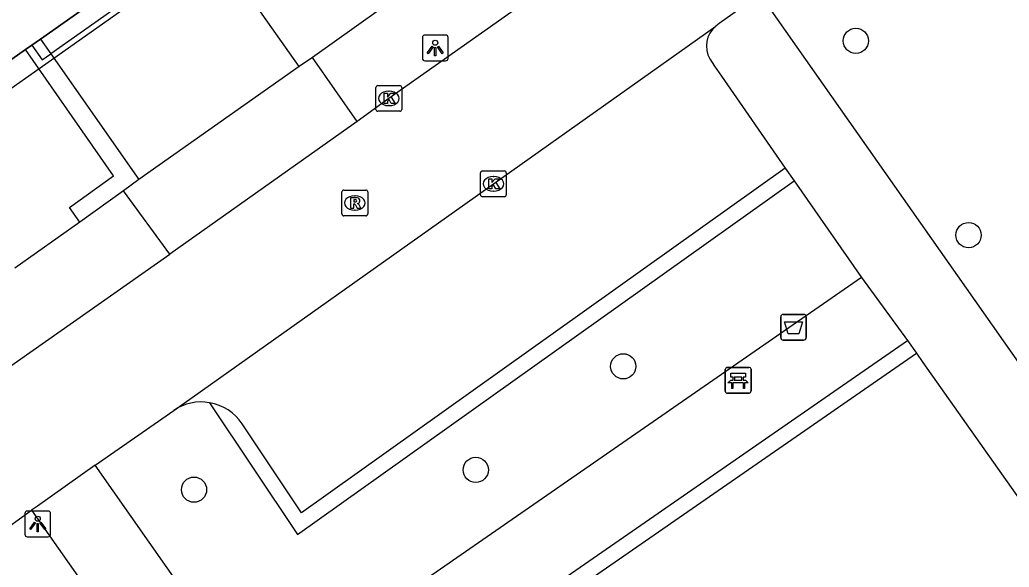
# Model space of a CAD drawing. Extents: x 159353 to 160616, y 385893 to 387321.
# Drawn here: x 160016.81 to 160055.18, y 387194.47 to 387215.68 of the extents above; entities that cross this region are included whole.
import ezdxf

# ---------------------------------------------------------------- set-up
doc = ezdxf.new("R2010")
doc.units = 0
for name, color, linetype in [('IMGEO_Afvalbak', 7, 'Continuous'), ('IMGEO_Bank', 7, 'Continuous'), ('IMGEO_Boom', 7, 'Continuous'), ('IMGEO_Haag', 7, 'Continuous'), ('IMGEO_Kolk', 7, 'Continuous'), ('IMGEO_Lichtpunt', 7, 'Continuous'), ('IMGEO_Pand', 7, 'Continuous'), ('IMGEO_Pand_overbouw', 7, 'Continuous'), ('IMGEO_Parkeervlak_open', 7, 'Continuous'), ('IMGEO_Rijbaan_lokaal_open', 7, 'Continuous'), ('IMGEO_Rioolput', 7, 'Continuous'), ('IMGEO_Voetpad_open', 7, 'Continuous')]:
    doc.layers.add(name, color=color, linetype=linetype)

msp = doc.modelspace()

# ---------------------------------------------------------------- linework, layer by layer
at = {"layer": 'IMGEO_Afvalbak'}
for p, q in [((160046.32, 387203.366), (160046.32, 387204.166)), ((160046.32, 387204.166), (160046.32, 387203.366)), ((160046.42, 387204.266), (160047.21, 387204.266)), ((160047.21, 387204.266), (160046.42, 387204.266)), ((160047.31, 387204.166), (160047.31, 387203.366)), ((160047.31, 387203.366), (160047.31, 387204.166)), ((160047.21, 387203.266), (160046.42, 387203.266)), ((160046.42, 387203.266), (160047.21, 387203.266))]:
    msp.add_line(p, q, dxfattribs=at)
msp.add_lwpolyline([(160046.463, 387203.98), (160047.167, 387203.98), (160047.018, 387203.51), (160046.612, 387203.51), (160046.463, 387203.98)], dxfattribs=at)
for centre, start, end in [((160046.42, 387204.166), 90, 180), ((160046.42, 387204.166), 90, 180), ((160047.21, 387204.166), 0, 90), ((160047.21, 387204.166), 360, 90), ((160046.42, 387203.366), 180, 270), ((160046.42, 387203.366), 180, 270), ((160047.21, 387203.366), 270, 0), ((160047.21, 387203.366), 270, 0)]:
    msp.add_arc(centre, 0.1, start, end, dxfattribs=at)
at = {"layer": 'IMGEO_Bank'}
for p, q in [((160044.17, 387201.287), (160044.17, 387202.128)), ((160044.17, 387202.128), (160044.17, 387201.287)), ((160044.245, 387202.212), (160045.086, 387202.212)), ((160045.086, 387202.212), (160044.245, 387202.212)), ((160045.17, 387202.137), (160045.17, 387201.296)), ((160045.17, 387201.296), (160045.17, 387202.137)), ((160044.479, 387201.718), (160044.479, 387201.824)), ((160044.523, 387201.824), (160044.523, 387201.718)), ((160044.811, 387201.83), (160044.529, 387201.83)), ((160044.529, 387201.712), (160044.811, 387201.712)), ((160044.817, 387201.718), (160044.817, 387201.824)), ((160044.861, 387201.824), (160044.861, 387201.718)), ((160044.867, 387201.61), (160044.474, 387201.61)), ((160045.095, 387201.212), (160044.254, 387201.212)), ((160044.254, 387201.212), (160045.095, 387201.212))]:
    msp.add_line(p, q, dxfattribs=at)
for points in [[(160044.417, 387201.61), (160044.275, 387201.61), (160044.387, 387201.712), (160044.473, 387201.712)], [(160044.473, 387201.83), (160044.387, 387201.83), (160044.387, 387201.991), (160044.95, 387201.991), (160044.95, 387201.83), (160044.867, 387201.83)], [(160044.867, 387201.712), (160044.95, 387201.712), (160045.062, 387201.61), (160044.923, 387201.61)], [(160044.467, 387201.603), (160044.467, 387201.396), (160044.424, 387201.396), (160044.424, 387201.603)], [(160044.917, 387201.603), (160044.917, 387201.396), (160044.873, 387201.396), (160044.873, 387201.603)]]:
    msp.add_lwpolyline(points, dxfattribs=at)
for centre, radius, start, end in [((160044.248, 387202.134), 0.0779, 92.4484, 184.2845), ((160044.248, 387202.134), 0.0779, 92.4484, 184.2845), ((160045.092, 387202.134), 0.0779, 2.4484, 94.2845), ((160045.092, 387202.134), 0.0779, 2.4484, 94.2845), ((160044.472, 387201.823), 0.00671, 2.8957, 87.1043), ((160044.472, 387201.719), 0.00671, 272.8957, 357.1043), ((160044.529, 387201.823), 0.00671, 92.8957, 177.1043), ((160044.529, 387201.719), 0.00671, 182.8957, 267.1043), ((160044.811, 387201.823), 0.00671, 2.8957, 87.1043), ((160044.811, 387201.719), 0.00671, 272.8957, 357.1043), ((160044.868, 387201.823), 0.00671, 92.8957, 177.1043), ((160044.868, 387201.719), 0.00671, 182.8957, 267.1043), ((160044.417, 387201.603), 0.00671, 2.8957, 87.1043), ((160044.474, 387201.603), 0.00671, 92.8957, 177.1043), ((160044.866, 387201.603), 0.00671, 2.8957, 87.1043), ((160044.923, 387201.603), 0.00671, 92.8957, 177.1043), ((160045.092, 387201.29), 0.0779, 272.4484, 4.2845), ((160045.092, 387201.29), 0.0779, 272.4484, 4.2845), ((160044.248, 387201.29), 0.0779, 182.4484, 274.2845), ((160044.248, 387201.29), 0.0779, 182.4484, 274.2845)]:
    msp.add_arc(centre, radius, start, end, dxfattribs=at)
at = {"layer": 'IMGEO_Boom'}
for centre in [(160049.234, 387214.868), (160053.605, 387207.338), (160040.216, 387202.251), (160034.495, 387198.237), (160023.572, 387197.471)]:
    msp.add_circle(centre, 0.489, dxfattribs=at)
at = {"layer": 'IMGEO_Haag'}
for points in [[(160024.172, 387200.842), (160027.589, 387195.731), (160046.839, 387209.446)], [(160025.517, 387185.451), (160025.862, 387184.96), (160051.581, 387202.763)]]:
    msp.add_lwpolyline(points, dxfattribs=at)
at = {"layer": 'IMGEO_Kolk'}
for p, q in [((160030.626, 387212.211), (160030.626, 387213.063)), ((160030.701, 387213.137), (160031.553, 387213.137)), ((160031.114, 387212.917), (160031.139, 387212.917)), ((160031.627, 387213.063), (160031.627, 387212.211)), ((160031.553, 387212.137), (160030.701, 387212.137)), ((160031.137, 387212.357), (160031.112, 387212.357)), ((160034.679, 387208.9), (160034.679, 387209.752)), ((160034.754, 387209.826), (160035.606, 387209.826)), ((160035.68, 387209.752), (160035.68, 387208.9)), ((160035.167, 387209.606), (160035.192, 387209.606)), ((160035.19, 387209.046), (160035.165, 387209.046)), ((160035.606, 387208.826), (160034.754, 387208.826))]:
    msp.add_line(p, q, dxfattribs=at)
for points in [[(160030.626, 387212.211), (160030.626, 387213.063)], [(160030.701, 387213.137), (160031.553, 387213.137)], [(160030.947, 387212.837), (160031.07, 387212.837), (160031.07, 387212.686), (160031.2, 387212.837), (160031.364, 387212.837), (160031.218, 387212.686), (160031.371, 387212.437), (160031.219, 387212.437), (160031.134, 387212.601), (160031.07, 387212.534), (160031.07, 387212.437), (160030.947, 387212.437), (160030.947, 387212.837)], [(160031.627, 387213.063), (160031.627, 387212.211)], [(160031.553, 387212.137), (160030.701, 387212.137)], [(160034.679, 387208.9), (160034.679, 387209.752)], [(160034.754, 387209.826), (160035.606, 387209.826)], [(160035.68, 387209.752), (160035.68, 387208.9)], [(160035, 387209.526), (160035.123, 387209.526), (160035.123, 387209.375), (160035.253, 387209.526), (160035.417, 387209.526), (160035.271, 387209.375), (160035.424, 387209.126), (160035.272, 387209.126), (160035.187, 387209.29), (160035.123, 387209.223), (160035.123, 387209.126), (160035, 387209.126), (160035, 387209.526)], [(160035.606, 387208.826), (160034.754, 387208.826)]]:
    msp.add_lwpolyline(points, dxfattribs=at)
for centre, start, end in [((160030.703, 387213.061), 91.552, 178.448), ((160030.703, 387213.061), 91.552, 178.448), ((160031.551, 387213.061), 1.552, 88.448), ((160031.551, 387213.061), 1.552, 88.448), ((160030.703, 387212.213), 181.552, 268.448), ((160030.703, 387212.213), 181.552, 268.448), ((160031.551, 387212.213), 271.552, 358.448), ((160031.551, 387212.213), 271.552, 358.448), ((160034.756, 387209.75), 91.552, 178.448), ((160034.756, 387209.75), 91.552, 178.448), ((160035.604, 387209.75), 1.552, 88.448), ((160035.604, 387209.75), 1.552, 88.448), ((160034.756, 387208.902), 181.552, 268.448), ((160034.756, 387208.902), 181.552, 268.448), ((160035.604, 387208.902), 271.552, 358.448), ((160035.604, 387208.902), 271.552, 358.448)]:
    msp.add_arc(centre, 0.0765, start, end, dxfattribs=at)
for centre, major_axis, ratio, start_param, end_param in [((160031.113, 387212.637), (-0.387, 0.002), 0.722429, 4.712389, 7.853982), ((160031.138, 387212.637), (-0.39, 0.002), 0.717154, 1.570796, 4.712389), ((160035.166, 387209.326), (-0.387, 0.002), 0.722429, 4.712389, 7.853982), ((160035.191, 387209.326), (-0.39, 0.002), 0.717154, 1.570796, 4.712389)]:
    msp.add_ellipse(centre, major_axis=major_axis, ratio=ratio, start_param=start_param, end_param=end_param, dxfattribs=at)
at = {"layer": 'IMGEO_Lichtpunt'}
for p, q in [((160032.426, 387214.997), (160032.426, 387214.19)), ((160032.426, 387214.997), (160032.426, 387214.19)), ((160033.328, 387215.092), (160032.52, 387215.092)), ((160033.328, 387215.092), (160032.52, 387215.092)), ((160033.422, 387214.19), (160033.422, 387214.997)), ((160033.422, 387214.19), (160033.422, 387214.997)), ((160032.52, 387214.096), (160033.328, 387214.096)), ((160032.52, 387214.096), (160033.328, 387214.096)), ((160017.011, 387196.548), (160017.011, 387195.741)), ((160017.011, 387196.548), (160017.011, 387195.741)), ((160017.913, 387196.643), (160017.105, 387196.643)), ((160017.913, 387196.643), (160017.105, 387196.643)), ((160018.007, 387195.741), (160018.007, 387196.548)), ((160018.007, 387195.741), (160018.007, 387196.548)), ((160017.105, 387195.647), (160017.913, 387195.647)), ((160017.105, 387195.647), (160017.913, 387195.647))]:
    msp.add_line(p, q, dxfattribs=at)
for points in [[(160032.8, 387214.661), (160032.839, 387214.633), (160032.651, 387214.371), (160032.613, 387214.398), (160032.8, 387214.661)], [(160032.902, 387214.613), (160032.949, 387214.613), (160032.949, 387214.291), (160032.902, 387214.291), (160032.902, 387214.613)], [(160033.012, 387214.633), (160033.05, 387214.66), (160033.237, 387214.398), (160033.198, 387214.37), (160033.012, 387214.633)], [(160017.385, 387196.212), (160017.424, 387196.184), (160017.236, 387195.922), (160017.198, 387195.949), (160017.385, 387196.212)], [(160017.487, 387196.164), (160017.534, 387196.164), (160017.534, 387195.842), (160017.487, 387195.842), (160017.487, 387196.164)], [(160017.597, 387196.184), (160017.635, 387196.211), (160017.822, 387195.949), (160017.783, 387195.921), (160017.597, 387196.184)]]:
    msp.add_lwpolyline(points, dxfattribs=at)
for centre in [(160032.925, 387214.795), (160017.51, 387196.346)]:
    msp.add_circle(centre, 0.0994, dxfattribs=at)
for centre, start, end in [((160032.52, 387214.997), 90, 180), ((160032.52, 387214.997), 90, 180), ((160033.328, 387214.997), 0, 90), ((160033.328, 387214.997), 0, 90), ((160032.52, 387214.19), 180, 270), ((160032.52, 387214.19), 180, 270), ((160033.328, 387214.19), 270, 0), ((160033.328, 387214.19), 270, 360), ((160017.105, 387196.548), 90, 180), ((160017.105, 387196.548), 90, 180), ((160017.913, 387196.548), 0, 90), ((160017.913, 387196.548), 0, 90), ((160017.105, 387195.741), 180, 270), ((160017.105, 387195.741), 180, 270), ((160017.913, 387195.741), 270, 0), ((160017.913, 387195.741), 270, 360)]:
    msp.add_arc(centre, 0.0946, start, end, dxfattribs=at)
at = {"layer": 'IMGEO_Pand'}
for points in [[(160017.616, 387214.94), (160023.821, 387219.313), (160024.216, 387218.746)], [(160017.279, 387214.702), (160017.616, 387214.94)], [(160015.53, 387213.469), (160017.038, 387214.532)], [(160017.038, 387214.532), (160017.279, 387214.702)]]:
    msp.add_lwpolyline(points, dxfattribs=at)
at = {"layer": 'IMGEO_Pand_overbouw'}
msp.add_lwpolyline([(160008.991, 387208.86), (160009.395, 387208.289), (160009.51, 387208.126), (160024.331, 387218.581), (160024.216, 387218.746), (160023.821, 387219.313), (160017.616, 387214.94), (160017.279, 387214.702), (160017.038, 387214.532), (160015.53, 387213.469), (160012.79, 387211.538)], close=True, dxfattribs=at)
at = {"layer": 'IMGEO_Parkeervlak_open'}
for points in [[(160027.65, 387213.87), (160024.773, 387217.947)], [(160018.014, 387214.371), (160021.427, 387209.491)], [(160046.497, 387209.938), (160027.744, 387196.578), (160025.443, 387200.021)]]:
    msp.add_lwpolyline(points, dxfattribs=at)
for centre, radius, start, end in [((160023.85, 387198.959), 1.911, 80.2966, 123.876), ((160023.851, 387198.951), 1.919, 33.9148, 80.3645)]:
    msp.add_arc(centre, radius, start, end, dxfattribs=at)
at = {"layer": 'IMGEO_Rijbaan_lokaal_open'}
for points in [[(160037.522, 387217.159), (160031.128, 387212.636), (160029.894, 387211.743)], [(160045.523, 387216.683), (160043.935, 387215.535), (160043.801, 387215.44)], [(160022.785, 387200.545), (160035.179, 387209.327), (160043.801, 387215.44)], [(160029.894, 387211.743), (160022.629, 387206.604)], [(160012.679, 387199.607), (160012.981, 387199.83), (160022.629, 387206.604)], [(160019.737, 387198.419), (160022.785, 387200.545)], [(160019.737, 387198.419), (160017.501, 387196.834), (160017.272, 387196.671)], [(160015.697, 387195.563), (160015.897, 387195.695), (160017.272, 387196.671)]]:
    msp.add_lwpolyline(points, dxfattribs=at)
at = {"layer": 'IMGEO_Rioolput'}
for p, q in [((160029.308, 387208.158), (160029.308, 387209.01)), ((160029.383, 387209.084), (160030.235, 387209.084)), ((160030.309, 387209.01), (160030.309, 387208.158)), ((160029.796, 387208.864), (160029.821, 387208.864)), ((160029.819, 387208.304), (160029.794, 387208.304)), ((160030.235, 387208.084), (160029.383, 387208.084))]:
    msp.add_line(p, q, dxfattribs=at)
for points in [[(160029.308, 387208.158), (160029.308, 387209.01)], [(160029.383, 387209.084), (160030.235, 387209.084)], [(160030.309, 387209.01), (160030.309, 387208.158)], [(160029.897, 387208.782), (160029.645, 387208.784), (160029.645, 387208.384)], [(160029.823, 387208.703), (160029.769, 387208.703), (160029.769, 387208.622)], [(160029.769, 387208.622), (160029.821, 387208.622)], [(160029.645, 387208.384), (160029.769, 387208.384), (160029.769, 387208.546), (160029.78, 387208.546)], [(160029.827, 387208.517), (160029.898, 387208.384), (160030.038, 387208.384), (160029.973, 387208.51)], [(160030.235, 387208.084), (160029.383, 387208.084)]]:
    msp.add_lwpolyline(points, dxfattribs=at)
for centre, radius, start, end in [((160029.385, 387209.008), 0.0765, 91.552, 178.448), ((160029.385, 387209.008), 0.0765, 91.552, 178.448), ((160030.233, 387209.008), 0.0765, 1.552, 88.448), ((160030.233, 387209.008), 0.0765, 1.552, 88.448), ((160029.805, 387208.811), 0.19, 274.7715, 282.9687), ((160029.829, 387208.607), 0.0964, 77.0061, 93.1865), ((160029.843, 387208.664), 0.0378, 276.6634, 79.6772), ((160029.896, 387208.672), 0.109, 350.3612, 89.416), ((160029.894, 387208.672), 0.112, 277.5842, 350.9817), ((160029.779, 387208.493), 0.0533, 26.0293, 88.6989), ((160029.878, 387208.457), 0.108, 29.5134, 73.7905), ((160029.385, 387208.16), 0.0765, 181.552, 268.448), ((160029.385, 387208.16), 0.0765, 181.552, 268.448), ((160030.233, 387208.16), 0.0765, 271.552, 358.448), ((160030.233, 387208.16), 0.0765, 271.552, 358.448)]:
    msp.add_arc(centre, radius, start, end, dxfattribs=at)
for centre, major_axis, ratio, start_param, end_param in [((160029.795, 387208.584), (-0.387, 0.002), 0.722429, 4.712389, 7.853982), ((160029.82, 387208.584), (-0.39, 0.002), 0.717154, 1.570796, 4.712389)]:
    msp.add_ellipse(centre, major_axis=major_axis, ratio=ratio, start_param=start_param, end_param=end_param, dxfattribs=at)
at = {"layer": 'IMGEO_Voetpad_open'}
for points in [[(160022.921, 387217.832), (160018.014, 387214.371)], [(160031.576, 387216.663), (160028.168, 387214.228)], [(160081.67, 387165.264), (160075.838, 387173.576), (160077.062, 387174.45), (160072.873, 387180.372), (160071.634, 387179.516), (160045.523, 387216.683)], [(160017.616, 387214.94), (160018.014, 387214.371)], [(160019.145, 387207.834), (160018.746, 387208.403), (160020.452, 387209.632), (160017.038, 387214.532)], [(160017.279, 387214.702), (160017.679, 387214.134), (160018.014, 387214.371)], [(160028.168, 387214.228), (160027.65, 387213.87)], [(160029.894, 387211.743), (160028.168, 387214.228)], [(160043.572, 387214.166), (160043.752, 387213.887), (160044.022, 387213.498), (160046.497, 387209.938)], [(160027.65, 387213.87), (160021.427, 387209.491)], [(160046.497, 387209.938), (160046.839, 387209.446)], [(160021.427, 387209.491), (160020.839, 387209.054)], [(160046.839, 387209.446), (160049.448, 387205.692)], [(160020.839, 387209.054), (160019.145, 387207.834)], [(160022.629, 387206.604), (160020.839, 387209.054)], [(160019.145, 387207.834), (160016.619, 387206.051)], [(160049.448, 387205.692), (160026.019, 387189.461), (160019.737, 387198.419)], [(160049.448, 387205.692), (160051.239, 387203.256)], [(160025.517, 387185.451), (160051.239, 387203.256)], [(160051.239, 387203.256), (160051.581, 387202.763)], [(160051.581, 387202.763), (160051.832, 387202.4), (160068.517, 387178.792), (160079.06, 387163.854), (160079.256, 387163.57)], [(160017.272, 387196.671), (160025.275, 387185.281), (160025.517, 387185.451)]]:
    msp.add_lwpolyline(points, dxfattribs=at)
msp.add_arc((160044.451, 387214.666), 1.011, 130.0034, 209.6166, dxfattribs=at)

doc.saveas('drawing.dxf')
